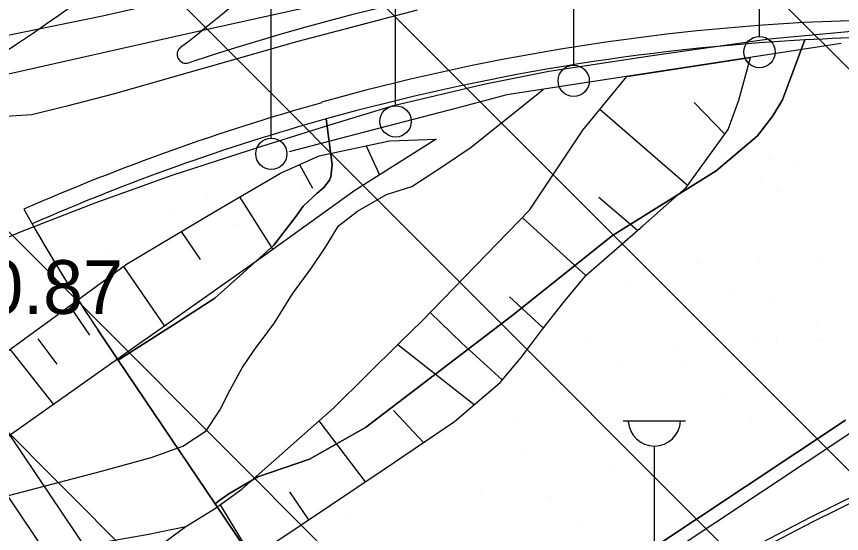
# Model space of a CAD drawing. Extents: x 417995 to 421451, y 4454518 to 4458015.
# Drawn here: x 420929.5 to 421021.8, y 4455090.7 to 4455148.5 of the extents above; entities that cross this region are included whole.
import ezdxf

# ---------------------------------------------------------------- set-up
doc = ezdxf.new("R2010")
doc.units = 0
for name, color, linetype in [('ADAKENARI', 7, 'Continuous'), ('Default', 7, 'Continuous'), ('Hid_Dere_Sulu_Yat_Gen', 7, 'Continuous'), ('PL_AYA_PARK_DINLENME', 7, 'Continuous'), ('PL_TA_K_DERE', 7, 'Continuous'), ('S_Cad_Sok_Lambasi', 7, 'Continuous'), ('Sev_Sevalti', 7, 'Continuous'), ('Sev_Sevustu', 7, 'Continuous'), ('Sev_Tarama', 7, 'Continuous'), ('Sinir_Duvar_tek_tarafa_ait', 7, 'Continuous'), ('Sinir_Parmaklik_bir_taraf', 7, 'Continuous'), ('SN_TR_SIVILASMA', 7, 'Continuous'), ('TR_PARKALANI', 7, 'Continuous'), ('Y_Kot_Noktasi', 7, 'Continuous'), ('Yol_Kaldirim_kenari_bordurtasi', 7, 'Continuous'), ('Yol_Kop_Viyaduk', 7, 'Continuous'), ('Yol_Sose', 7, 'Continuous')]:
    doc.layers.add(name, color=color, linetype=linetype)

# ---------------------------------------------------------------- blocks, each defined once
blk = doc.blocks.new('POINT_DISPLAY')
at = {"layer": 'Default'}
blk.add_line((0, 0), (0, 0), dxfattribs=at)

msp = doc.modelspace()

# ---------------------------------------------------------------- linework, layer by layer
at = {"layer": 'ADAKENARI'}
for p, q in [((421015.22, 4455139.192), (421017.732, 4455145.897)), ((421014.14, 4455137.406), (421015.22, 4455139.192)), ((421015.22, 4455139.192), (421015.22, 4455139.192)), ((420964.852, 4455131.952), (420964.183, 4455137.059)), ((421012.439, 4455135.176), (421014.14, 4455137.406)), ((421014.14, 4455137.406), (421014.14, 4455137.406)), ((421007.825, 4455131.248), (421012.439, 4455135.176)), ((421012.439, 4455135.176), (421012.439, 4455135.176)), ((420964.709, 4455130.589), (420964.852, 4455131.952)), ((420964.852, 4455131.952), (420964.852, 4455131.952)), ((420996.199, 4455124.031), (421007.825, 4455131.248)), ((421007.825, 4455131.248), (421007.825, 4455131.248)), ((420963.901, 4455129.417), (420964.556, 4455130.208)), ((420964.556, 4455130.208), (420964.709, 4455130.589)), ((420964.556, 4455130.208), (420964.556, 4455130.208)), ((420964.709, 4455130.589), (420964.709, 4455130.589)), ((420963.12, 4455128.741), (420963.901, 4455129.417)), ((420963.901, 4455129.417), (420963.901, 4455129.417)), ((420961.596, 4455127.311), (420963.12, 4455128.741)), ((420963.12, 4455128.741), (420963.12, 4455128.741)), ((420960.819, 4455126.181), (420961.596, 4455127.311)), ((420961.596, 4455127.311), (420961.596, 4455127.311)), ((420958.315, 4455122.946), (420960.819, 4455126.181)), ((420960.819, 4455126.181), (420960.819, 4455126.181)), ((420984.939, 4455115.055), (420996.199, 4455124.031)), ((420996.199, 4455124.031), (420996.199, 4455124.031)), ((420954.498, 4455119.535), (420958.315, 4455122.946)), ((420958.315, 4455122.946), (420958.315, 4455122.946)), ((420951.71, 4455117.044), (420954.498, 4455119.535)), ((420954.498, 4455119.535), (420954.498, 4455119.535)), ((420947.51, 4455114.31), (420951.71, 4455117.044)), ((420951.71, 4455117.044), (420951.71, 4455117.044)), ((420968.57, 4455102.557), (420984.939, 4455115.055)), ((420984.939, 4455115.055), (420984.939, 4455115.055)), ((420940.908, 4455110.103), (420938.624, 4455113.487)), ((420943.281, 4455111.615), (420947.51, 4455114.31)), ((420947.51, 4455114.31), (420947.51, 4455114.31)), ((420940.908, 4455110.103), (420943.281, 4455111.615)), ((420943.281, 4455111.615), (420943.281, 4455111.615)), ((420940.908, 4455110.103), (420940.908, 4455110.103)), ((420951.751, 4455094.043), (420940.908, 4455110.103)), ((420966.01, 4455046.564), (420926.399, 4455105.233)), ((421022.267, 4455103.386), (420969.213, 4455068.18)), ((420962.695, 4455044.325), (420923.084, 4455102.995)), ((420962.287, 4455099.05), (420968.57, 4455102.557)), ((420968.57, 4455102.557), (420968.57, 4455102.557)), ((421023.096, 4455102.136), (420970.053, 4455066.937)), ((420956.516, 4455097.041), (420962.287, 4455099.05)), ((420969.213, 4455068.18), (420951.751, 4455094.043))]:
    msp.add_line(p, q, dxfattribs=at)
msp.add_lwpolyline([(420951.751, 4455094.043), (420952.147, 4455094.386), (420953.27, 4455095.17), (420956.516, 4455097.041)], dxfattribs=at)
for centre, radius, start, end in [((420819.897, 4455310.308), 198, 302.27233, 318.30961), ((420819.897, 4455310.308), 209, 307.7589, 318.30961), ((421031.386, 4454896.27), 260.5, 89.25929, 108.48195), ((421031.386, 4454896.27), 251.947, 93.1308, 105.59371), ((421029.024, 4454896.295), 251.805, 85.14268, 92.59452), ((421031.386, 4454896.27), 250, 93.1308, 105.59371), ((421031.386, 4454896.27), 250, 85.67896, 93.1308), ((420948.488, 4455144.283), 1, 127.7589, 288.48195), ((421031.386, 4454896.27), 251.869, 105.59371, 113.65248), ((421031.386, 4454896.27), 250, 105.59371, 113.60961), ((421090.499, 4455216.026), 183.25, 209.07294, 214.0256)]:
    msp.add_arc(centre, radius, start, end, dxfattribs=at)
at = {"layer": 'Hid_Dere_Sulu_Yat_Gen'}
for points in [[(420972.462, 4455112.095), (420974.861, 4455114.453), (420986.931, 4455126.884), (420992.904, 4455135.806), (420997.815, 4455141.808)], [(420956.89, 4455112.26), (420958.404, 4455114.274), (420960.407, 4455117.496), (420962.55, 4455120.456), (420964.079, 4455122.735), (420965.552, 4455125.129), (420967.676, 4455126.767), (420970.925, 4455128.617), (420973.758, 4455129.525), (420977.417, 4455131.887), (420980.381, 4455133.915), (420988.441, 4455140.371)], [(420939.033, 4455097.703), (420944.578, 4455099.203), (420948.136, 4455100.503), (420950.75, 4455102.19), (420952.251, 4455104.527), (420953.434, 4455106.782), (420954.764, 4455109.236), (420956.116, 4455111.23), (420956.862, 4455112.223)], [(420939.638, 4455089.811), (420944.113, 4455090.609), (420948.473, 4455091.495), (420951.669, 4455093.463), (420954.723, 4455095.663), (420965.018, 4455104.781), (420972.426, 4455112.06)], [(420956.862, 4455112.223), (420956.89, 4455112.26)], [(420972.426, 4455112.06), (420972.462, 4455112.095)], [(420803.509, 4455019.981), (420805.92, 4455021.811), (420818.552, 4455030.026), (420832.379, 4455039.406), (420847.451, 4455049.3), (420856.255, 4455053.455), (420869.536, 4455060.187), (420878.963, 4455066.909), (420885.373, 4455071.448), (420892.145, 4455076.611), (420898.727, 4455080.735), (420907.25, 4455084.441), (420917.349, 4455088.382), (420920.861, 4455090.854), (420925.446, 4455094.158), (420939.033, 4455097.703)]]:
    msp.add_lwpolyline(points, dxfattribs=at)
at = {"layer": 'PL_AYA_PARK_DINLENME'}
for p, q in [((421017.732, 4455145.897), (421015.22, 4455139.192)), ((421015.22, 4455139.192), (421014.14, 4455137.406)), ((420964.852, 4455131.952), (420964.183, 4455137.059)), ((421014.14, 4455137.406), (421012.439, 4455135.176)), ((421012.439, 4455135.176), (421007.825, 4455131.248)), ((420964.709, 4455130.589), (420964.852, 4455131.952)), ((421007.825, 4455131.248), (420996.199, 4455124.031)), ((420963.901, 4455129.417), (420964.556, 4455130.208)), ((420964.556, 4455130.208), (420964.709, 4455130.589)), ((420963.12, 4455128.741), (420963.901, 4455129.417)), ((420961.596, 4455127.311), (420963.12, 4455128.741)), ((420960.819, 4455126.181), (420961.596, 4455127.311)), ((420958.315, 4455122.946), (420960.819, 4455126.181)), ((420996.199, 4455124.031), (420984.939, 4455115.055)), ((420954.498, 4455119.535), (420958.315, 4455122.946)), ((420951.71, 4455117.044), (420954.498, 4455119.535)), ((420947.51, 4455114.31), (420951.71, 4455117.044)), ((420984.939, 4455115.055), (420968.57, 4455102.557)), ((420938.624, 4455113.487), (420940.908, 4455110.103)), ((420943.281, 4455111.615), (420947.51, 4455114.31)), ((420940.908, 4455110.103), (420943.281, 4455111.615)), ((420969.213, 4455068.18), (421022.267, 4455103.386)), ((420968.57, 4455102.557), (420962.287, 4455099.05)), ((420962.287, 4455099.05), (420956.516, 4455097.041)), ((420951.751, 4455094.043), (420969.213, 4455068.18))]:
    msp.add_line(p, q, dxfattribs=at)
for points in [[(420964.183, 4455137.059), (420964.182, 4455137.068)], [(420956.516, 4455097.041), (420953.27, 4455095.17), (420952.147, 4455094.386), (420951.751, 4455094.043)]]:
    msp.add_lwpolyline(points, dxfattribs=at)
for centre, radius, start, end in [((420819.897, 4455310.308), 198, 302.27233, 318.30961), ((420819.897, 4455310.308), 209, 307.7589, 318.30961), ((421031.386, 4454896.27), 260.5, 89.25929, 108.48195), ((421031.386, 4454896.27), 250, 85.67896, 93.1308), ((420948.488, 4455144.283), 1, 127.7589, 288.48195), ((421031.386, 4454896.27), 250, 105.59371, 113.60961), ((421090.499, 4455216.026), 183.25, 209.66033, 214.0256)]:
    msp.add_arc(centre, radius, start, end, dxfattribs=at)
at = {"layer": 'PL_TA_K_DERE'}
for p, q in [((421015.22, 4455139.192), (421017.732, 4455145.897)), ((421014.14, 4455137.406), (421015.22, 4455139.192)), ((420964.182, 4455137.068), (420964.183, 4455137.059)), ((420964.183, 4455137.059), (420964.852, 4455131.952)), ((421012.439, 4455135.176), (421014.14, 4455137.406)), ((421007.825, 4455131.248), (421012.439, 4455135.176)), ((420964.852, 4455131.952), (420964.709, 4455130.589)), ((420996.199, 4455124.031), (421007.825, 4455131.248)), ((420964.556, 4455130.208), (420963.901, 4455129.417)), ((420964.709, 4455130.589), (420964.556, 4455130.208)), ((420963.901, 4455129.417), (420963.12, 4455128.741)), ((420963.12, 4455128.741), (420961.596, 4455127.311)), ((420961.596, 4455127.311), (420960.819, 4455126.181)), ((420960.819, 4455126.181), (420958.315, 4455122.946)), ((420984.939, 4455115.055), (420996.199, 4455124.031)), ((420958.315, 4455122.946), (420954.498, 4455119.535)), ((420954.498, 4455119.535), (420951.71, 4455117.044)), ((420951.71, 4455117.044), (420947.51, 4455114.31)), ((420968.57, 4455102.557), (420984.939, 4455115.055)), ((420947.51, 4455114.31), (420943.281, 4455111.615)), ((420943.281, 4455111.615), (420940.908, 4455110.103)), ((420940.908, 4455110.103), (420951.751, 4455094.043)), ((420962.287, 4455099.05), (420968.57, 4455102.557)), ((420956.516, 4455097.041), (420962.287, 4455099.05))]:
    msp.add_line(p, q, dxfattribs=at)
msp.add_lwpolyline([(420951.751, 4455094.043), (420952.147, 4455094.386), (420953.27, 4455095.17), (420956.516, 4455097.041)], dxfattribs=at)
msp.add_arc((421031.386, 4454896.27), 250, 93.1308, 105.59371, dxfattribs=at)
at = {"layer": 'S_Cad_Sok_Lambasi'}
for p, q in [((421012.654, 4455146.294), (421012.654, 4455160.969)), ((420991.867, 4455143.079), (420991.867, 4455157.755)), ((420971.939, 4455138.545), (420971.939, 4455153.22)), ((420958.031, 4455134.913), (420958.031, 4455149.588)), ((420997.397, 4455103.325), (421004.397, 4455103.325)), ((421000.897, 4455085.825), (421000.897, 4455100.5))]:
    msp.add_line(p, q, dxfattribs=at)
for centre in [(421012.654, 4455144.544), (420991.867, 4455141.329), (420971.939, 4455136.795), (420958.031, 4455133.163)]:
    msp.add_circle(centre, 1.75, dxfattribs=at)
msp.add_arc((421000.897, 4455103.429), 2.929, 183.298, 356.90719, dxfattribs=at)
at = {"layer": 'Sev_Sevalti'}
for points in [[(420972.462, 4455112.095), (420974.861, 4455114.453), (420986.931, 4455126.884), (420992.904, 4455135.806), (420997.815, 4455141.808), (421011.64, 4455143.928)], [(420976.472, 4455134.796), (420967.388, 4455129.082), (420957.004, 4455121.6), (420943.939, 4455112.397)], [(420943.885, 4455112.359), (420924.955, 4455099.024)], [(420943.939, 4455112.397), (420943.885, 4455112.359)], [(420948.473, 4455091.495), (420951.669, 4455093.463), (420954.723, 4455095.663), (420965.018, 4455104.781), (420972.426, 4455112.06)], [(420972.426, 4455112.06), (420972.462, 4455112.095)], [(420941.271, 4455086.228), (420948.473, 4455091.495)]]:
    msp.add_lwpolyline(points, dxfattribs=at)
at = {"layer": 'Sev_Sevustu'}
for points in [[(420987.15, 4455111.94), (420988.385, 4455113.575), (420990.736, 4455116.542), (420993.251, 4455119.609), (420999.621, 4455125.11), (421004.462, 4455129.409), (421009.151, 4455135.876), (421010.342, 4455139.167), (421011.64, 4455143.928)], [(420930.464, 4455112.539), (420932.868, 4455114.288), (420941.809, 4455120.817), (420951.954, 4455126.88), (420959.044, 4455131.014), (420963.39, 4455132.951), (420971.261, 4455134.625), (420971.295, 4455134.622), (420976.472, 4455134.796)], [(420923.289, 4455107.321), (420930.409, 4455112.5)], [(420930.409, 4455112.5), (420930.464, 4455112.539)], [(420955.579, 4455087.818), (420970.657, 4455097.909), (420978.535, 4455103.225), (420983.643, 4455107.621), (420985.991, 4455110.405), (420987.125, 4455111.906)], [(420987.125, 4455111.906), (420987.15, 4455111.94)]]:
    msp.add_lwpolyline(points, dxfattribs=at)
at = {"layer": 'Sev_Tarama'}
for p, q in [((421011.472, 4455143.312), (421011.023, 4455143.834)), ((421008.781, 4455135.366), (421005.358, 4455138.903)), ((421004.609, 4455129.613), (420994.792, 4455138.114)), ((420968.662, 4455134.072), (420970.134, 4455130.809)), ((420961.168, 4455131.961), (420962.641, 4455129.342)), ((420954.461, 4455128.342), (420958.198, 4455122.46)), ((420999.001, 4455124.575), (420994.684, 4455128.295)), ((420993.21, 4455119.559), (420986.113, 4455126.041)), ((420947.945, 4455124.484), (420950.058, 4455121.339)), ((420941.491, 4455120.585), (420946.086, 4455113.909)), ((420988.474, 4455113.688), (420984.7, 4455117.193)), ((420935.429, 4455116.158), (420937.697, 4455112.877)), ((420979.318, 4455112.023), (420975.809, 4455115.429)), ((420931.896, 4455112.484), (420934.018, 4455109.66)), ((420980.729, 4455105.113), (420972.189, 4455111.827)), ((420979.354, 4455111.988), (420979.318, 4455112.023)), ((420979.354, 4455111.988), (420983.866, 4455107.886)), ((420928.785, 4455111.318), (420933.65, 4455105.148)), ((420975.078, 4455100.892), (420971.7, 4455104.459)), ((420968.564, 4455096.509), (420963.371, 4455103.322)), ((420962.214, 4455092.259), (420960.084, 4455095.391)), ((420955.905, 4455088.036), (420952.332, 4455093.941))]:
    msp.add_line(p, q, dxfattribs=at)
at = {"layer": 'Sinir_Duvar_tek_tarafa_ait'}
msp.add_lwpolyline([(420973.64, 4455152.436), (420969.49, 4455151.207), (420948.168, 4455146.471), (420928.293, 4455141.997), (420923.41, 4455141.523), (420920.243, 4455141.744), (420915.751, 4455142.597), (420910.445, 4455144.621), (420906.302, 4455146.999), (420901.632, 4455150.653), (420898.399, 4455153.936), (420895.588, 4455157.607), (420892.95, 4455162.74), (420891.873, 4455165.379), (420890.608, 4455170.141), (420890.141, 4455172.641), (420889.893, 4455178.241), (420890.47, 4455192.53)], dxfattribs=at)
at = {"layer": 'Sinir_Parmaklik_bir_taraf'}
for points in [[(421021.811, 4455145.488), (420984.397, 4455139.751), (420978.776, 4455138.254), (420970.042, 4455136), (420960.011, 4455133.391)], [(420872.601, 4455003.564), (420878.809, 4455007.381), (420896.642, 4455018.196), (420914.81, 4455029.744), (420939.177, 4455045.023), (420958.468, 4455057.706), (420981.124, 4455071.848), (420998.542, 4455082.227), (421018.364, 4455092.554), (421040.018, 4455103.219)]]:
    msp.add_lwpolyline(points, dxfattribs=at)
at = {"layer": 'SN_TR_SIVILASMA'}
for p, q in [((421164.823, 4455000.477), (420095.659, 4456069.64)), ((421119.442, 4455000.956), (420129.334, 4455991.063)), ((421096.751, 4455001.196), (420145.115, 4455952.833)), ((421051.37, 4455001.675), (420175.049, 4455877.997)), ((421028.68, 4455001.915), (420190.016, 4455840.58))]:
    msp.add_line(p, q, dxfattribs=at)
at = {"layer": 'Yol_Kaldirim_kenari_bordurtasi'}
msp.add_lwpolyline([(420890.311, 4455192.776), (420893.846, 4455190.975), (420894.176, 4455190.699), (420894.539, 4455189.903), (420894.146, 4455175.622), (420894.496, 4455170.952), (420896.265, 4455165.095), (420898.943, 4455160.099), (420902.949, 4455154.792), (420908.61, 4455150.148), (420914.504, 4455147.229), (420918.699, 4455146.418), (420922.048, 4455146.077), (420927.068, 4455146.149), (420939.121, 4455148.596), (420968.481, 4455155.245)], dxfattribs=at)
at = {"layer": 'Yol_Kop_Viyaduk'}
msp.add_lwpolyline([(421021.811, 4455145.488), (420984.397, 4455139.751), (420978.776, 4455138.254), (420970.042, 4455136), (420960.011, 4455133.391)], dxfattribs=at)
at = {"layer": 'Yol_Sose'}
for points in [[(420974.361, 4455149.21), (420960.991, 4455145.737), (420940.348, 4455139.842), (420935.015, 4455138.441), (420931.242, 4455137.534), (420927.702, 4455137.291), (420924.561, 4455137.056), (420919.962, 4455137.36), (420913.001, 4455139.105), (420908.383, 4455141.096), (420904.784, 4455142.999), (420901.252, 4455145.462), (420897.908, 4455148.559)], [(420905.168, 4455112.806), (420920.588, 4455120.441), (420929.957, 4455124.441), (420938.325, 4455127.702), (420946.927, 4455130.782), (420956.846, 4455133.975), (420964.462, 4455136.375), (420971.721, 4455138.559), (420981.806, 4455140.937), (420989.069, 4455142.397), (421000.652, 4455144.162), (421013.73, 4455146.023), (421022.965, 4455146.862)], [(421040.272, 4455102.702), (421018.625, 4455092.04), (420998.823, 4455081.724), (420981.425, 4455071.356), (420958.779, 4455057.221), (420939.489, 4455044.538), (420915.117, 4455029.256), (420896.946, 4455017.707), (420879.109, 4455006.889), (420873.683, 4455003.552)]]:
    msp.add_lwpolyline(points, dxfattribs=at)

# ---------------------------------------------------------------- block references
at = {"layer": 'TR_PARKALANI', "xscale": 0.1, "yscale": 0.10000000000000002}
for p in [(420959.178, 4455147.874), (420956.044, 4455133.111), (421013.696, 4455132.619), (421016.669, 4455131.698), (420961.547, 4455129.339), (421012.883, 4455129.843), (420950.753, 4455128.305), (421014.516, 4455129.015), (420946.775, 4455126.734), (420953.865, 4455125.308), (420932.003, 4455124.13), (420939.576, 4455122.388), (421005.584, 4455121.034), (421012.545, 4455121.289), (421019.543, 4455120.863), (420942.688, 4455119.391), (420997.773, 4455118.684), (421009.37, 4455117.68), (420949.686, 4455116.719), (421014.064, 4455116.926), (420938.664, 4455115.15), (421019.198, 4455114.071), (420993.685, 4455112.417), (421003.557, 4455111.752), (421012.245, 4455112.054), (421014.517, 4455112.469), (421019.206, 4455112.309), (421019.759, 4455112.417), (420996.797, 4455109.42), (421004.434, 4455109.704), (420989.662, 4455107.1), (420982.508, 4455106.5), (421008.582, 4455106.5), (420985.62, 4455103.503), (421011.694, 4455103.503), (421003.026, 4455102.827), (420986.181, 4455099.584), (420996.322, 4455098.12), (420970.54, 4455097.265), (420981.55, 4455095.515), (420989.42, 4455094.75), (420966.778, 4455092.91), (420992.531, 4455091.753)]:
    msp.add_blockref('POINT_DISPLAY', p, dxfattribs=at)

# ---------------------------------------------------------------- texts
at = {"layer": 'Y_Kot_Noktasi'}
msp.add_text('90.87', height=6, dxfattribs=at).set_placement((420921.338, 4455115.272))

doc.saveas('drawing.dxf')
